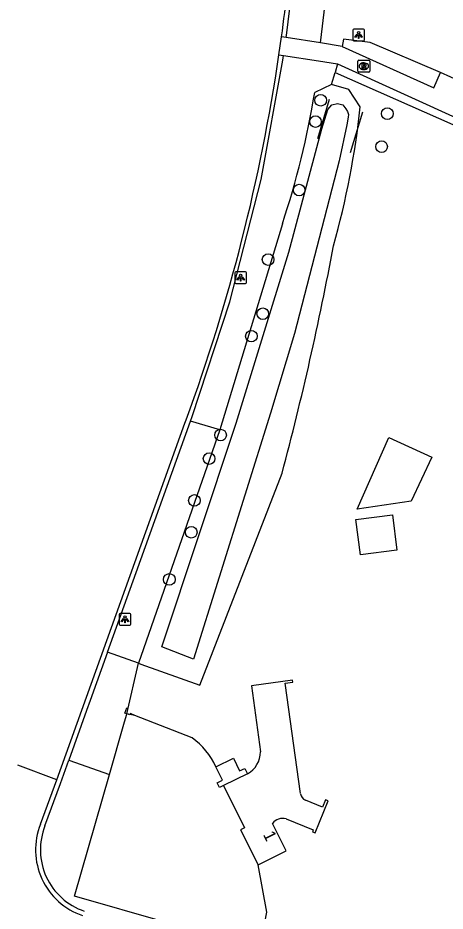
# Model space of a CAD drawing. Extents: x 162157 to 163165, y 378998 to 380775.
# Drawn here: x 162189.6 to 162225.6, y 380216.7 to 380291.9 of the extents above; entities that cross this region are included whole.
import ezdxf

# ---------------------------------------------------------------- set-up
doc = ezdxf.new("R2010")
doc.units = 0
for name, color, linetype in [('IMGEO_Berm_open', 7, 'Continuous'), ('IMGEO_Boom', 7, 'Continuous'), ('IMGEO_Erf', 7, 'Continuous'), ('IMGEO_Groenvoorziening', 7, 'Continuous'), ('IMGEO_Hek', 7, 'Continuous'), ('IMGEO_Lichtpunt', 7, 'Continuous'), ('IMGEO_Muur', 7, 'Continuous'), ('IMGEO_Pand', 7, 'Continuous'), ('IMGEO_Pand_nummerreeks', 7, 'Continuous'), ('IMGEO_Rijbaan_lokaal_gesloten', 7, 'Continuous'), ('IMGEO_Rijbaan_lokaal_open', 7, 'Continuous'), ('IMGEO_Rioolput', 7, 'Continuous'), ('IMGEO_Voetpad_open', 7, 'Continuous'), ('IMGEO_Walbescherming', 7, 'Continuous'), ('IMGEO_Waterloop', 7, 'Continuous')]:
    doc.layers.add(name, color=color, linetype=linetype)

msp = doc.modelspace()

# ---------------------------------------------------------------- linework, layer by layer
at = {"layer": 'IMGEO_Berm_open'}
for points in [[(162212.183, 380290.27), (162212.245, 380290.665), (162212.705, 380294.386), (162214.082, 380307.444), (162214.426, 380311.196), (162215.452, 380322.398)], [(162204.147, 380257.958), (162204.282, 380258.335), (162207.461, 380268.016), (162210.075, 380278.303), (162211.908, 380288.349), (162211.969, 380288.744)], [(162197.161, 380238.502), (162199.561, 380245.203), (162204.147, 380257.958)], [(162191.888, 380223.874), (162193.199, 380227.438), (162193.904, 380229.406)]]:
    msp.add_lwpolyline(points, dxfattribs=at)
msp.add_arc((162196.964, 380221.853), 5.464, 158.2862, 251.08709, dxfattribs=at)
at = {"layer": 'IMGEO_Boom'}
for centre in [(162215.096, 380284.98), (162220.706, 380283.851), (162214.662, 380283.181), (162220.224, 380281.072), (162213.287, 380277.418), (162210.673, 380271.562), (162210.224, 380267.002), (162209.262, 380265.113), (162206.672, 380256.785), (162205.707, 380254.795), (162204.466, 380251.274), (162204.206, 380248.596), (162202.356, 380244.622)]:
    msp.add_circle(centre, 0.489, dxfattribs=at)
at = {"layer": 'IMGEO_Erf'}
for points in [[(162218.422, 380284.42), (162217.477, 380285.888), (162216.009, 380286.312)], [(162199.753, 380237.572), (162199.964, 380237.496), (162204.932, 380235.706), (162211.845, 380253.561)], [(162204.282, 380231.27), (162199.458, 380233.169), (162198.783, 380233.306)], [(162210.385, 380215.565), (162210.488, 380216.162), (162210.565, 380216.608), (162209.83, 380220.583)]]:
    msp.add_lwpolyline(points, dxfattribs=at)
for centre, radius, start, end in [((162149.643, 380291.575), 69.15, 344.18609, 354.06068), ((161962.328, 380320.008), 258.213, 345.08815, 349.45012), ((162200.825, 380226.424), 5.953, 24.01657, 54.49268)]:
    msp.add_arc(centre, radius, start, end, dxfattribs=at)
at = {"layer": 'IMGEO_Groenvoorziening'}
for points in [[(162215.078, 380289.811), (162215.461, 380293.102)], [(162225.195, 380287.308), (162219.269, 380289.852), (162217.027, 380290.131), (162216.916, 380289.52)], [(162216.517, 380288.038), (162216.316, 380287.317)], [(162216.009, 380286.312), (162216.316, 380287.317)], [(162216.316, 380287.317), (162232.517, 380280.173)], [(162216.009, 380286.312), (162214.594, 380285.644)], [(162211.87, 380274.577), (162206.62, 380257.221)], [(162206.62, 380257.221), (162204.147, 380257.958)], [(162206.62, 380257.221), (162199.753, 380237.572)], [(162210.02, 380213.446), (162194.379, 380217.934), (162197.315, 380228.181)]]:
    msp.add_lwpolyline(points, dxfattribs=at)
msp.add_arc((162144.034, 380297.143), 71.491, 341.60027, 350.74423, dxfattribs=at)
at = {"layer": 'IMGEO_Hek'}
msp.add_lwpolyline([(162206.918, 380227.267), (162208.678, 380223.69)], dxfattribs=at)
at = {"layer": 'IMGEO_Lichtpunt'}
for p, q in [((162217.791, 380290.882), (162217.791, 380290.075)), ((162217.791, 380290.882), (162217.791, 380290.075)), ((162218.693, 380290.977), (162217.885, 380290.977)), ((162218.693, 380290.977), (162217.885, 380290.977)), ((162218.787, 380290.075), (162218.787, 380290.882)), ((162218.787, 380290.075), (162218.787, 380290.882)), ((162217.885, 380289.981), (162218.693, 380289.981)), ((162217.885, 380289.981), (162218.693, 380289.981)), ((162207.86, 380270.441), (162207.86, 380269.634)), ((162207.86, 380270.441), (162207.86, 380269.634)), ((162208.762, 380270.536), (162207.954, 380270.536)), ((162208.762, 380270.536), (162207.954, 380270.536)), ((162208.856, 380269.634), (162208.856, 380270.441)), ((162208.856, 380269.634), (162208.856, 380270.441)), ((162207.954, 380269.54), (162208.762, 380269.54)), ((162207.954, 380269.54), (162208.762, 380269.54)), ((162199.028, 380241.764), (162198.22, 380241.764)), ((162199.028, 380241.764), (162198.22, 380241.764)), ((162198.126, 380241.669), (162198.126, 380240.862)), ((162198.126, 380241.669), (162198.126, 380240.862)), ((162199.122, 380240.862), (162199.122, 380241.669)), ((162199.122, 380240.862), (162199.122, 380241.669)), ((162198.22, 380240.768), (162199.028, 380240.768)), ((162198.22, 380240.768), (162199.028, 380240.768))]:
    msp.add_line(p, q, dxfattribs=at)
for points in [[(162218.165, 380290.546), (162218.204, 380290.518), (162218.016, 380290.256), (162217.978, 380290.283), (162218.165, 380290.546)], [(162218.267, 380290.498), (162218.314, 380290.498), (162218.314, 380290.176), (162218.267, 380290.176), (162218.267, 380290.498)], [(162218.377, 380290.518), (162218.415, 380290.545), (162218.602, 380290.283), (162218.563, 380290.255), (162218.377, 380290.518)], [(162208.234, 380270.105), (162208.273, 380270.077), (162208.085, 380269.815), (162208.047, 380269.842), (162208.234, 380270.105)], [(162208.336, 380270.057), (162208.383, 380270.057), (162208.383, 380269.735), (162208.336, 380269.735), (162208.336, 380270.057)], [(162208.446, 380270.077), (162208.484, 380270.104), (162208.671, 380269.842), (162208.632, 380269.814), (162208.446, 380270.077)], [(162198.5, 380241.333), (162198.539, 380241.305), (162198.351, 380241.043), (162198.313, 380241.07), (162198.5, 380241.333)], [(162198.602, 380241.285), (162198.649, 380241.285), (162198.649, 380240.963), (162198.602, 380240.963), (162198.602, 380241.285)], [(162198.712, 380241.305), (162198.75, 380241.332), (162198.937, 380241.07), (162198.898, 380241.042), (162198.712, 380241.305)]]:
    msp.add_lwpolyline(points, dxfattribs=at)
for centre in [(162218.29, 380290.68), (162208.359, 380270.239), (162198.625, 380241.467)]:
    msp.add_circle(centre, 0.0994, dxfattribs=at)
for centre, start, end in [((162217.885, 380290.882), 90, 180), ((162217.885, 380290.882), 90, 180), ((162218.693, 380290.882), 0, 90), ((162218.693, 380290.882), 0, 90), ((162217.885, 380290.075), 180, 270), ((162217.885, 380290.075), 180, 270), ((162218.693, 380290.075), 270, 0), ((162218.693, 380290.075), 270, 360), ((162207.954, 380270.441), 90, 180), ((162207.954, 380270.441), 90, 180), ((162208.762, 380270.441), 0, 90), ((162208.762, 380270.441), 0, 90), ((162207.954, 380269.634), 180, 270), ((162207.954, 380269.634), 180, 270), ((162208.762, 380269.634), 270, 0), ((162208.762, 380269.634), 270, 360), ((162198.22, 380241.669), 90, 180), ((162198.22, 380241.669), 90, 180), ((162199.028, 380241.669), 0, 90), ((162199.028, 380241.669), 0, 90), ((162198.22, 380240.862), 180, 270), ((162198.22, 380240.862), 180, 270), ((162199.028, 380240.862), 270, 0), ((162199.028, 380240.862), 270, 360)]:
    msp.add_arc(centre, 0.0946, start, end, dxfattribs=at)
at = {"layer": 'IMGEO_Muur'}
for points in [[(162204.282, 380231.27), (162199.458, 380233.169), (162199.085, 380233.316), (162199.028, 380233.216), (162198.622, 380233.363), (162198.788, 380233.82)], [(162198.788, 380233.82), (162198.897, 380233.781)]]:
    msp.add_lwpolyline(points, dxfattribs=at)
msp.add_arc((162200.825, 380226.424), 5.953, 24.01657, 54.49268, dxfattribs=at)
at = {"layer": 'IMGEO_Pand'}
for points in [[(162218.177, 380250.546), (162220.832, 380256.589), (162224.441, 380254.922), (162222.722, 380251.2), (162218.177, 380250.546)], [(162221.516, 380247.073), (162218.46, 380246.683), (162218.061, 380249.656), (162221.153, 380250.071), (162221.516, 380247.073)], [(162213.398, 380226.578), (162212.101, 380235.876), (162212.752, 380235.975), (162212.727, 380236.139), (162209.271, 380235.672), (162210.024, 380230.092)], [(162206.262, 380228.847), (162207.75, 380229.567), (162208.269, 380228.496), (162208.714, 380228.711), (162208.938, 380228.248)], [(162206.918, 380227.267), (162206.567, 380227.097), (162206.376, 380227.485), (162206.824, 380227.707), (162206.262, 380228.847)], [(162208.938, 380228.248), (162206.918, 380227.267)], [(162206.918, 380227.267), (162208.678, 380223.69), (162208.354, 380223.521), (162209.83, 380220.583)], [(162212.196, 380224.445), (162214.467, 380223.541), (162214.397, 380223.365), (162214.622, 380223.275), (162215.715, 380225.964), (162215.502, 380226.051), (162215.257, 380225.449), (162213.812, 380226.036)], [(162209.83, 380220.583), (162212.191, 380221.758), (162211.037, 380224.077)]]:
    msp.add_lwpolyline(points, dxfattribs=at)
for centre, radius, start, end in [((162207.907, 380230.097), 2.117, 299.14887, 359.86031), ((162214.043, 380226.641), 0.648, 185.61595, 249.13196), ((162211.884, 380223.419), 1.073, 73.0823, 142.14856)]:
    msp.add_arc(centre, radius, start, end, dxfattribs=at)
at = {"layer": 'IMGEO_Rijbaan_lokaal_gesloten'}
for points in [[(162211.584, 380288.804), (162211.801, 380290.33)], [(162192.888, 380227.752), (162203.668, 380257.78), (162203.721, 380257.925), (162203.774, 380258.069)]]:
    msp.add_lwpolyline(points, dxfattribs=at)
for centre, radius, start, end in [((162056.725, 380311.579), 156.525, 352.19757, 353.71058), ((162058.509, 380311.342), 154.726, 339.86061, 351.62432)]:
    msp.add_arc(centre, radius, start, end, dxfattribs=at)
at = {"layer": 'IMGEO_Rijbaan_lokaal_open'}
for points in [[(162192.888, 380227.752), (162189.607, 380228.966)], [(162191.509, 380224.002), (162192.888, 380227.752)]]:
    msp.add_lwpolyline(points, dxfattribs=at)
msp.add_arc((162196.94, 380221.841), 5.845, 158.30418, 251.1024, dxfattribs=at)
at = {"layer": 'IMGEO_Rioolput'}
for p, q in [((162218.23, 380287.422), (162218.23, 380288.274)), ((162218.305, 380288.348), (162219.157, 380288.348)), ((162218.718, 380288.128), (162218.743, 380288.128)), ((162219.231, 380288.274), (162219.231, 380287.422)), ((162219.157, 380287.348), (162218.305, 380287.348)), ((162218.741, 380287.568), (162218.716, 380287.568))]:
    msp.add_line(p, q, dxfattribs=at)
for points in [[(162218.23, 380287.422), (162218.23, 380288.274)], [(162218.305, 380288.348), (162219.157, 380288.348)], [(162218.819, 380288.046), (162218.567, 380288.048), (162218.567, 380287.648)], [(162218.567, 380287.648), (162218.691, 380287.648), (162218.691, 380287.81), (162218.702, 380287.81)], [(162218.745, 380287.967), (162218.691, 380287.967), (162218.691, 380287.886)], [(162218.691, 380287.886), (162218.743, 380287.886)], [(162218.749, 380287.781), (162218.82, 380287.648), (162218.96, 380287.648), (162218.895, 380287.774)], [(162219.231, 380288.274), (162219.231, 380287.422)], [(162219.157, 380287.348), (162218.305, 380287.348)]]:
    msp.add_lwpolyline(points, dxfattribs=at)
for centre, radius, start, end in [((162218.307, 380288.272), 0.0765, 91.55205, 178.44795), ((162218.307, 380288.272), 0.0765, 91.55205, 178.44795), ((162218.701, 380287.757), 0.0533, 26.02933, 88.69889), ((162218.727, 380288.075), 0.19, 274.7715, 282.96867), ((162218.751, 380287.871), 0.0964, 77.00612, 93.18647), ((162218.765, 380287.928), 0.0378, 276.66336, 79.67722), ((162218.818, 380287.936), 0.109, 350.36119, 89.41601), ((162218.816, 380287.936), 0.112, 277.58423, 350.98172), ((162218.8, 380287.721), 0.108, 29.51342, 73.79051), ((162219.155, 380288.272), 0.0765, 1.55205, 88.44795), ((162219.155, 380288.272), 0.0765, 1.55205, 88.44795), ((162218.307, 380287.424), 0.0765, 181.55205, 268.44795), ((162218.307, 380287.424), 0.0765, 181.55205, 268.44795), ((162219.155, 380287.424), 0.0765, 271.55205, 358.44795), ((162219.155, 380287.424), 0.0765, 271.55205, 358.44795)]:
    msp.add_arc(centre, radius, start, end, dxfattribs=at)
for centre, major_axis, ratio, start_param, end_param in [((162218.717, 380287.848), (-0.387, 0.002), 0.722429, 4.712389, 7.853982), ((162218.742, 380287.848), (-0.39, 0.002), 0.717154, 1.570796, 4.712389)]:
    msp.add_ellipse(centre, major_axis=major_axis, ratio=ratio, start_param=start_param, end_param=end_param, dxfattribs=at)
at = {"layer": 'IMGEO_Voetpad_open'}
for points in [[(162212.183, 380290.27), (162211.801, 380290.33)], [(162215.078, 380289.811), (162212.183, 380290.27)], [(162216.916, 380289.52), (162215.078, 380289.811)], [(162216.916, 380289.52), (162224.629, 380286.04), (162225.195, 380287.308)], [(162211.584, 380288.804), (162211.969, 380288.744)], [(162211.969, 380288.744), (162214.901, 380288.289), (162216.517, 380288.038)], [(162216.517, 380288.038), (162232.737, 380280.664)], [(162226.912, 380286.545), (162225.195, 380287.308)], [(162197.161, 380238.502), (162195.696, 380234.412), (162195.395, 380233.571), (162193.904, 380229.406)], [(162199.753, 380237.572), (162197.161, 380238.502)], [(162198.783, 380233.306), (162199.753, 380237.572)], [(162197.315, 380228.181), (162198.536, 380232.443), (162198.746, 380233.178), (162198.783, 380233.306)], [(162193.904, 380229.406), (162197.315, 380228.181)]]:
    msp.add_lwpolyline(points, dxfattribs=at)
at = {"layer": 'IMGEO_Walbescherming'}
for points in [[(162215.803, 380285.055), (162214.842, 380281.733)], [(162218.62, 380283.973), (162217.586, 380280.549)]]:
    msp.add_lwpolyline(points, dxfattribs=at)
at = {"layer": 'IMGEO_Waterloop'}
msp.add_lwpolyline([(162204.402, 380237.914), (162201.726, 380238.95), (162207.986, 380257.794), (162212.418, 380272.187), (162215.204, 380282.583), (162215.688, 380284.188), (162216.021, 380284.599), (162216.512, 380284.703), (162216.95, 380284.586), (162217.222, 380284.25), (162217.363, 380284.036), (162217.433, 380283.777), (162217.423, 380283.565), (162217.296, 380282.913), (162216.648, 380279.867), (162212.883, 380265.324), (162210.873, 380258.623), (162204.402, 380237.914)], dxfattribs=at)

# ---------------------------------------------------------------- texts
at = {"layer": 'IMGEO_Pand_nummerreeks'}
msp.add_text('1', height=1, rotation=296.47617, dxfattribs=at).set_placement((162210.226, 380223.139))

doc.saveas('drawing.dxf')
